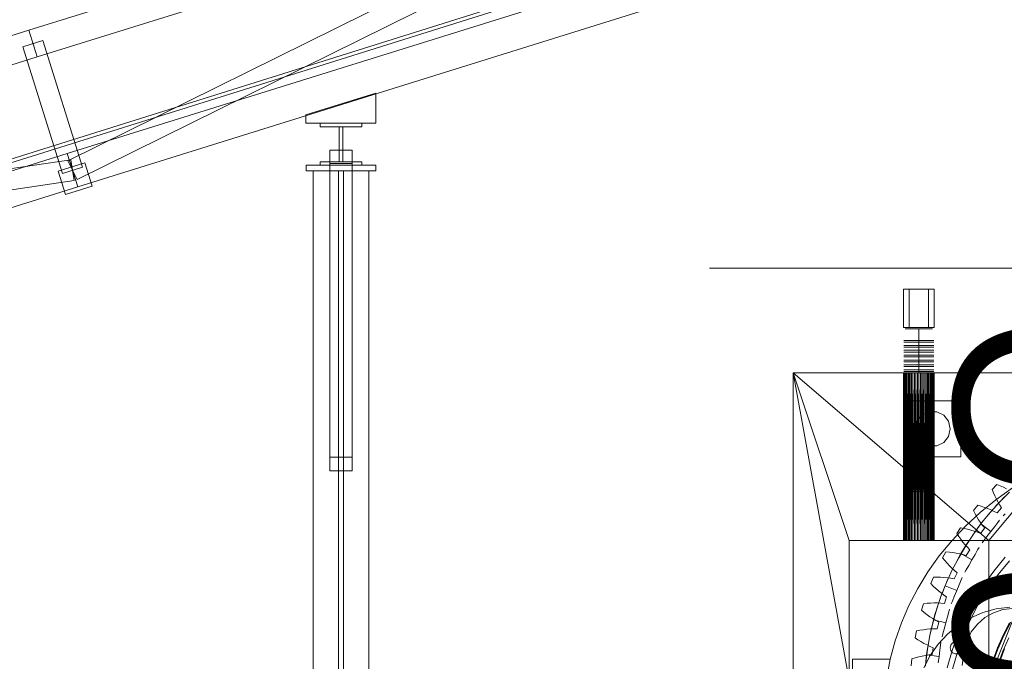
# Model space of a CAD drawing. Header units: millimetres. Extents: x -4738 to 65662, y -68080 to 6847.
# Tile 873 of 1056: x 22763 to 24172, y 1767 to 2686. Entities that reach past the tile are written whole.
import ezdxf

# ---------------------------------------------------------------- set-up
doc = ezdxf.new("R2010")
doc.units = ezdxf.units.MM
for name, color, linetype, lineweight in [('COTAS_O', 1, 'Continuous', 0), ('COTAS_P', 1, 'Continuous', 0), ('lateral_briquetadora', 7, 'Continuous', 0), ('lateral_C02', 7, 'Continuous', 0)]:
    doc.layers.add(name, color=color, linetype=linetype, lineweight=lineweight)
doc.dimstyles.new('R19_100', dxfattribs={"dimtxt": 250, "dimasz": 150, "dimexe": 150, "dimexo": 80, "dimgap": 100, "dimtad": 1, "dimtih": 1, "dimtoh": 1, "dimdsep": 46, "dimcen": 0.09, "dimadec": 0, "dimazin": 0, "dimtfac": 1, "dimtdec": 4, "dimtofl": 0, "dimtmove": 0, "dimatfit": 3, "dimfxl": 1, "dimtolj": 1, "dimtzin": 0, "dimarcsym": 0})

# ---------------------------------------------------------------- blocks, each defined once
blk = doc.blocks.new('DIM_R30_4')
at = {"layer": 'COTAS_P'}
for p, q in [((15248.4, 1279.1), (24311.8, 4109.1)), ((24311.8, 4109.1), (24155.2, 4107.3)), ((24311.8, 4109.1), (24182.1, 4021.4)), ((24580.1, 3250), (24311.8, 4109.1)), ((15248.4, 1279.1), (15378.1, 1366.8)), ((15248.4, 1279.1), (15405, 1280.8)), ((15516.6, 420), (15248.4, 1279.1))]:
    blk.add_line(p, q, dxfattribs=at)
blk.add_text('9495 P', height=250, rotation=17.3406, dxfattribs=at).set_placement((19750.3, 2789.5))
blk = doc.blocks.new('DIM_R30_27')
at = {"layer": 'COTAS_O'}
for p, q in [((23750.1, 2330), (24450.1, 2330)), ((24450.1, 2330), (24405.1, 2180)), ((24450.1, 0), (24450.1, 2330)), ((24450.1, 2330), (24495.1, 2180)), ((24450.1, 0), (24405.1, 150)), ((24450.1, 0), (24495.1, 150)), ((23750.1, 0), (24450.1, 0))]:
    blk.add_line(p, q, dxfattribs=at)
blk.add_text('2330 O', height=250, rotation=90, dxfattribs=at).set_placement((24350.1, 1165))

msp = doc.modelspace()

# ---------------------------------------------------------------- linework, layer by layer
at = {"layer": 'lateral_briquetadora'}
for p, q in [((24028.067, 2300), (24072.067, 2300)), ((24028.067, 2300), (24028.067, 2245)), ((24036.067, 2300), (24064.067, 2300)), ((24036.067, 2300), (24036.067, 2245)), ((24064.067, 2300), (24064.067, 2245)), ((24072.067, 2300), (24072.067, 2245)), ((24028.067, 2245), (24072.067, 2245)), ((24034.431, 2243), (24030.569, 2243)), ((24041.39, 2243), (24034.431, 2243)), ((24036.067, 2245), (24064.067, 2245)), ((24050.067, 2243), (24041.39, 2243)), ((24050.067, 2243), (24050.067, 2226.5)), ((24050.067, 2243), (24058.745, 2243)), ((24058.745, 2243), (24065.704, 2243)), ((24065.704, 2243), (24069.566, 2243)), ((24032.867, 2226.5), (24028.619, 2226.5)), ((24032.867, 2224), (24028.619, 2224)), ((24032.867, 2219.5), (24028.619, 2219.5)), ((24032.867, 2217), (24028.619, 2217)), ((24034.431, 2226.5), (24030.569, 2226.5)), ((24034.431, 2224), (24030.569, 2224)), ((24034.431, 2219.5), (24030.569, 2219.5)), ((24034.431, 2217), (24030.569, 2217)), ((24040.522, 2226.5), (24032.867, 2226.5)), ((24040.522, 2224), (24032.867, 2224)), ((24040.522, 2219.5), (24032.867, 2219.5)), ((24040.522, 2217), (24032.867, 2217)), ((24041.39, 2226.5), (24034.431, 2226.5)), ((24041.39, 2224), (24034.431, 2224)), ((24041.39, 2219.5), (24034.431, 2219.5)), ((24041.39, 2217), (24034.431, 2217)), ((24050.067, 2226.5), (24040.522, 2226.5)), ((24050.067, 2224), (24040.522, 2224)), ((24050.067, 2219.5), (24040.522, 2219.5)), ((24050.067, 2217), (24040.522, 2217)), ((24050.067, 2226.5), (24041.39, 2226.5)), ((24050.067, 2224), (24041.39, 2224)), ((24050.067, 2219.5), (24041.39, 2219.5)), ((24050.067, 2217), (24041.39, 2217)), ((24050.067, 2226.5), (24050.067, 2224)), ((24050.067, 2226.5), (24059.613, 2226.5)), ((24050.067, 2226.5), (24058.745, 2226.5)), ((24050.067, 2224), (24050.067, 2219.5)), ((24050.067, 2224), (24058.745, 2224)), ((24050.067, 2224), (24059.613, 2224)), ((24050.067, 2219.5), (24050.067, 2217)), ((24050.067, 2219.5), (24058.745, 2219.5)), ((24050.067, 2219.5), (24059.613, 2219.5)), ((24050.067, 2217), (24050.067, 2212.5)), ((24050.067, 2217), (24058.745, 2217)), ((24050.067, 2217), (24059.613, 2217)), ((24058.745, 2226.5), (24065.704, 2226.5)), ((24058.745, 2224), (24065.704, 2224)), ((24058.745, 2219.5), (24065.704, 2219.5)), ((24058.745, 2217), (24065.704, 2217)), ((24059.613, 2226.5), (24067.268, 2226.5)), ((24059.613, 2224), (24067.268, 2224)), ((24059.613, 2219.5), (24067.268, 2219.5)), ((24059.613, 2217), (24067.268, 2217)), ((24065.704, 2226.5), (24069.566, 2226.5)), ((24065.704, 2224), (24069.566, 2224)), ((24065.704, 2219.5), (24069.566, 2219.5)), ((24065.704, 2217), (24069.566, 2217)), ((24067.268, 2226.5), (24071.516, 2226.5)), ((24067.268, 2224), (24071.516, 2224)), ((24067.268, 2219.5), (24071.516, 2219.5)), ((24067.268, 2217), (24071.516, 2217)), ((24032.867, 2212.5), (24028.619, 2212.5)), ((24032.867, 2210), (24028.619, 2210)), ((24032.867, 2205.5), (24028.619, 2205.5)), ((24032.867, 2203), (24028.619, 2203)), ((24034.431, 2212.5), (24030.569, 2212.5)), ((24034.431, 2210), (24030.569, 2210)), ((24034.431, 2205.5), (24030.569, 2205.5)), ((24034.431, 2203), (24030.569, 2203)), ((24040.522, 2212.5), (24032.867, 2212.5)), ((24040.522, 2210), (24032.867, 2210)), ((24040.522, 2205.5), (24032.867, 2205.5)), ((24040.522, 2203), (24032.867, 2203)), ((24041.39, 2212.5), (24034.431, 2212.5)), ((24041.39, 2210), (24034.431, 2210)), ((24041.39, 2205.5), (24034.431, 2205.5)), ((24041.39, 2203), (24034.431, 2203)), ((24050.067, 2212.5), (24040.522, 2212.5)), ((24050.067, 2210), (24040.522, 2210)), ((24050.067, 2205.5), (24040.522, 2205.5)), ((24050.067, 2203), (24040.522, 2203)), ((24050.067, 2212.5), (24041.39, 2212.5)), ((24050.067, 2210), (24041.39, 2210)), ((24050.067, 2205.5), (24041.39, 2205.5)), ((24050.067, 2203), (24041.39, 2203)), ((24050.067, 2212.5), (24050.067, 2210)), ((24050.067, 2212.5), (24058.745, 2212.5)), ((24050.067, 2212.5), (24059.613, 2212.5)), ((24050.067, 2210), (24050.067, 2205.5)), ((24050.067, 2210), (24058.745, 2210)), ((24050.067, 2210), (24059.613, 2210)), ((24050.067, 2205.5), (24050.067, 2203)), ((24050.067, 2205.5), (24058.745, 2205.5)), ((24050.067, 2205.5), (24059.613, 2205.5)), ((24050.067, 2203), (24050.067, 2198.5)), ((24050.067, 2203), (24058.745, 2203)), ((24050.067, 2203), (24059.613, 2203)), ((24058.745, 2212.5), (24065.704, 2212.5)), ((24058.745, 2210), (24065.704, 2210)), ((24058.745, 2205.5), (24065.704, 2205.5)), ((24058.745, 2203), (24065.704, 2203)), ((24059.613, 2212.5), (24067.268, 2212.5)), ((24059.613, 2210), (24067.268, 2210)), ((24059.613, 2205.5), (24067.268, 2205.5)), ((24059.613, 2203), (24067.268, 2203)), ((24065.704, 2212.5), (24069.566, 2212.5)), ((24065.704, 2210), (24069.566, 2210)), ((24065.704, 2205.5), (24069.566, 2205.5)), ((24065.704, 2203), (24069.566, 2203)), ((24067.268, 2212.5), (24071.516, 2212.5)), ((24067.268, 2210), (24071.516, 2210)), ((24067.268, 2205.5), (24071.516, 2205.5)), ((24067.268, 2203), (24071.516, 2203)), ((24032.867, 2198.5), (24028.619, 2198.5)), ((24032.867, 2196), (24028.619, 2196)), ((24032.867, 2191.5), (24028.619, 2191.5)), ((24032.867, 2189), (24028.619, 2189)), ((24034.431, 2198.5), (24030.569, 2198.5)), ((24034.431, 2196), (24030.569, 2196)), ((24034.431, 2191.5), (24030.569, 2191.5)), ((24034.431, 2189), (24030.569, 2189)), ((24040.522, 2198.5), (24032.867, 2198.5)), ((24040.522, 2196), (24032.867, 2196)), ((24040.522, 2191.5), (24032.867, 2191.5)), ((24040.522, 2189), (24032.867, 2189)), ((24041.39, 2198.5), (24034.431, 2198.5)), ((24041.39, 2196), (24034.431, 2196)), ((24041.39, 2191.5), (24034.431, 2191.5)), ((24041.39, 2189), (24034.431, 2189)), ((24050.067, 2198.5), (24040.522, 2198.5)), ((24050.067, 2196), (24040.522, 2196)), ((24050.067, 2191.5), (24040.522, 2191.5)), ((24050.067, 2189), (24040.522, 2189)), ((24050.067, 2198.5), (24041.39, 2198.5)), ((24050.067, 2196), (24041.39, 2196)), ((24050.067, 2191.5), (24041.39, 2191.5)), ((24050.067, 2189), (24041.39, 2189)), ((24050.067, 2198.5), (24050.067, 2196)), ((24050.067, 2198.5), (24058.745, 2198.5)), ((24050.067, 2198.5), (24059.613, 2198.5)), ((24050.067, 2196), (24050.067, 2191.5)), ((24050.067, 2196), (24058.745, 2196)), ((24050.067, 2196), (24059.613, 2196)), ((24050.067, 2191.5), (24050.067, 2189)), ((24050.067, 2191.5), (24058.745, 2191.5)), ((24050.067, 2191.5), (24059.613, 2191.5)), ((24050.067, 2189), (24050.067, 2184.5)), ((24050.067, 2189), (24058.745, 2189)), ((24050.067, 2189), (24059.613, 2189)), ((24058.745, 2198.5), (24065.704, 2198.5)), ((24058.745, 2196), (24065.704, 2196)), ((24058.745, 2191.5), (24065.704, 2191.5)), ((24058.745, 2189), (24065.704, 2189)), ((24059.613, 2198.5), (24067.268, 2198.5)), ((24059.613, 2196), (24067.268, 2196)), ((24059.613, 2191.5), (24067.268, 2191.5)), ((24059.613, 2189), (24067.268, 2189)), ((24065.704, 2198.5), (24069.566, 2198.5)), ((24065.704, 2196), (24069.566, 2196)), ((24065.704, 2191.5), (24069.566, 2191.5)), ((24065.704, 2189), (24069.566, 2189)), ((24067.268, 2198.5), (24071.516, 2198.5)), ((24067.268, 2196), (24071.516, 2196)), ((24067.268, 2191.5), (24071.516, 2191.5)), ((24067.268, 2189), (24071.516, 2189)), ((23870.067, 2180), (24150.067, 1940)), ((24350.067, 2180), (23870.067, 2180)), ((23870.067, 2180), (23950.067, 1940)), ((23870.067, 2180), (23950.067, 1740)), ((23870.067, 2180), (23870.067, 1320)), ((24054.359, 2180), (23870.067, 2180)), ((24052.224, 2180), (23870.067, 2180)), ((24050.067, 2180), (23870.067, 2180)), ((24047.911, 2180), (23870.067, 2180)), ((24045.775, 2180), (23870.067, 2180)), ((24043.681, 2180), (23870.067, 2180)), ((24041.648, 2180), (23870.067, 2180)), ((24039.697, 2180), (23870.067, 2180)), ((24037.845, 2180), (23870.067, 2180)), ((24036.111, 2180), (23870.067, 2180)), ((24034.511, 2180), (23870.067, 2180)), ((24033.061, 2180), (23870.067, 2180)), ((24031.775, 2180), (23870.067, 2180)), ((24030.665, 2180), (23870.067, 2180)), ((24029.742, 2180), (23870.067, 2180)), ((24029.015, 2180), (23870.067, 2180)), ((24028.49, 2180), (23870.067, 2180)), ((24028.173, 2180), (23870.067, 2180)), ((24028.067, 2180), (23870.067, 2180)), ((24028.067, 2180), (24028.173, 1940)), ((24028.067, 1940), (24028.067, 2180)), ((24028.067, 2180), (24028.173, 2180)), ((24028.173, 2180), (24028.49, 1940)), ((24028.173, 1940), (24028.173, 2180)), ((24028.173, 2180), (24028.49, 2180)), ((24028.49, 2180), (24029.015, 1940)), ((24028.49, 1940), (24028.49, 2180)), ((24028.49, 2180), (24029.015, 2180)), ((24032.867, 2184.5), (24028.619, 2184.5)), ((24032.867, 2182), (24028.619, 2182)), ((24029.015, 2180), (24029.742, 1940)), ((24029.015, 1940), (24029.015, 2180)), ((24029.015, 2180), (24029.742, 2180)), ((24029.742, 2180), (24030.665, 1940)), ((24029.742, 1940), (24029.742, 2180)), ((24029.742, 2180), (24030.665, 2180)), ((24030.665, 2180), (24029.742, 1940)), ((24034.431, 2184.5), (24030.569, 2184.5)), ((24034.431, 2182), (24030.569, 2182)), ((24030.665, 2180), (24031.775, 1940)), ((24030.665, 1940), (24030.665, 2180)), ((24030.665, 2180), (24031.775, 2180)), ((24031.775, 2180), (24033.061, 1940)), ((24031.775, 1940), (24031.775, 2180)), ((24031.775, 2180), (24033.061, 2180)), ((24040.522, 2184.5), (24032.867, 2184.5)), ((24040.522, 2182), (24032.867, 2182)), ((24033.061, 2180), (24034.511, 1940)), ((24033.061, 1940), (24033.061, 2180)), ((24033.061, 2180), (24034.511, 2180)), ((24041.39, 2184.5), (24034.431, 2184.5)), ((24041.39, 2182), (24034.431, 2182)), ((24034.511, 2180), (24034.511, 1940)), ((24034.511, 2180), (24036.111, 1940)), ((24034.511, 2180), (24036.111, 2180)), ((24036.111, 2180), (24036.111, 1940)), ((24036.111, 2180), (24037.845, 1940)), ((24036.111, 2180), (24037.845, 2180)), ((24037.845, 2180), (24037.845, 1940)), ((24037.845, 2180), (24039.697, 1940)), ((24037.845, 2180), (24039.697, 2180)), ((24039.697, 2180), (24037.845, 1940)), ((24039.697, 2180), (24039.697, 1940)), ((24039.697, 2180), (24041.648, 1940)), ((24039.697, 2180), (24041.648, 2180)), ((24050.067, 2184.5), (24040.522, 2184.5)), ((24050.067, 2182), (24040.522, 2182)), ((24050.067, 2184.5), (24041.39, 2184.5)), ((24050.067, 2182), (24041.39, 2182)), ((24041.648, 2180), (24041.648, 1940)), ((24041.648, 2180), (24043.681, 1940)), ((24041.648, 2180), (24043.681, 2180)), ((24043.681, 2180), (24043.681, 1940)), ((24043.681, 2180), (24045.775, 1940)), ((24043.681, 2180), (24045.775, 2180)), ((24045.775, 2180), (24045.775, 1940)), ((24045.775, 2180), (24047.911, 1940)), ((24045.775, 2180), (24047.911, 2180)), ((24047.911, 2180), (24047.911, 1940)), ((24047.911, 2180), (24050.067, 1940)), ((24047.911, 2180), (24050.067, 2180)), ((24050.067, 2180), (24047.911, 1940)), ((24050.067, 2184.5), (24050.067, 2182)), ((24050.067, 2184.5), (24058.745, 2184.5)), ((24050.067, 2184.5), (24059.613, 2184.5)), ((24050.067, 2182), (24050.067, 2010)), ((24050.067, 2182), (24059.613, 2182)), ((24050.067, 2182), (24058.745, 2182)), ((24050.067, 2180), (24050.067, 1940)), ((24050.067, 2180), (24052.224, 1940)), ((24050.067, 2180), (24052.224, 2180)), ((24052.224, 2180), (24052.224, 1940)), ((24052.224, 2180), (24054.359, 1940)), ((24052.224, 2180), (24054.359, 2180)), ((24052.224, 2180), (24350.067, 2180)), ((24054.359, 2180), (24054.359, 1940)), ((24054.359, 2180), (24056.454, 1940)), ((24054.359, 2180), (24056.454, 2180)), ((24054.359, 2180), (24350.067, 2180)), ((24056.454, 2180), (24056.454, 1940)), ((24056.454, 2180), (24058.487, 1940)), ((24056.454, 2180), (24058.487, 2180)), ((24056.454, 2180), (24350.067, 2180)), ((24058.487, 2180), (24058.487, 1940)), ((24058.487, 2180), (24060.438, 1940)), ((24058.487, 2180), (24060.438, 2180)), ((24058.487, 2180), (24350.067, 2180)), ((24058.745, 2184.5), (24065.704, 2184.5)), ((24058.745, 2182), (24065.704, 2182)), ((24059.613, 2184.5), (24067.268, 2184.5)), ((24059.613, 2182), (24067.268, 2182)), ((24060.438, 2180), (24060.438, 1940)), ((24062.29, 2180), (24060.438, 1940)), ((24060.438, 2180), (24062.29, 2180)), ((24060.438, 2180), (24350.067, 2180)), ((24060.438, 2180), (24062.29, 1940)), ((24062.29, 2180), (24062.29, 1940)), ((24062.29, 1940), (24064.024, 2180)), ((24062.29, 2180), (24064.024, 2180)), ((24062.29, 2180), (24350.067, 2180)), ((24062.29, 2180), (24064.024, 1940)), ((24064.024, 2180), (24064.024, 1940)), ((24064.024, 2180), (24065.624, 1940)), ((24064.024, 2180), (24065.624, 2180)), ((24064.024, 2180), (24350.067, 2180)), ((24065.624, 2180), (24065.624, 1940)), ((24065.624, 1940), (24067.074, 2180)), ((24065.624, 2180), (24067.074, 2180)), ((24065.624, 2180), (24350.067, 2180)), ((24067.074, 1940), (24065.624, 2180)), ((24065.704, 2184.5), (24069.566, 2184.5)), ((24065.704, 2182), (24069.566, 2182)), ((24067.074, 2180), (24067.074, 1940)), ((24067.074, 2180), (24068.36, 1940)), ((24067.074, 2180), (24068.36, 2180)), ((24350.067, 2180), (24067.074, 2180)), ((24067.268, 2184.5), (24071.516, 2184.5)), ((24067.268, 2182), (24071.516, 2182)), ((24068.36, 2180), (24069.47, 1940)), ((24068.36, 1940), (24068.36, 2180)), ((24068.36, 2180), (24069.47, 2180)), ((24350.067, 2180), (24068.36, 2180)), ((24069.47, 2180), (24069.47, 1940)), ((24069.47, 1940), (24070.393, 2180)), ((24069.47, 2180), (24070.393, 2180)), ((24350.067, 2180), (24069.47, 2180)), ((24070.393, 1940), (24069.47, 2180)), ((24070.393, 2180), (24070.393, 1940)), ((24070.393, 2180), (24071.12, 1940)), ((24070.393, 2180), (24071.12, 2180)), ((24350.067, 2180), (24070.393, 2180)), ((24071.12, 2180), (24071.12, 1940)), ((24071.12, 1940), (24071.645, 2180)), ((24071.12, 2180), (24071.645, 2180)), ((24350.067, 2180), (24071.12, 2180)), ((24071.645, 1940), (24071.12, 2180)), ((24071.645, 2180), (24071.645, 1940)), ((24071.645, 2180), (24071.962, 1940)), ((24071.645, 2180), (24071.962, 2180)), ((24350.067, 2180), (24071.645, 2180)), ((24071.962, 2180), (24071.962, 1940)), ((24071.962, 1940), (24072.067, 2180)), ((24071.962, 2180), (24072.067, 2180)), ((24350.067, 2180), (24071.962, 2180)), ((24071.962, 2180), (24072.067, 1940)), ((24072.067, 2180), (24072.067, 1940)), ((24072.067, 2180), (24350.067, 2180)), ((24350.067, 2180), (24150.067, 1940)), ((24030.067, 2140), (24030.067, 2060)), ((24110.067, 2140), (24030.067, 2140)), ((24110.067, 2140), (24110.067, 2060)), ((24047.543, 2110.847), (24054.48, 2119.546)), ((24054.48, 2119.546), (24064.504, 2124.373)), ((24064.504, 2124.373), (24075.631, 2124.373)), ((24075.631, 2124.373), (24085.655, 2119.546)), ((24085.655, 2119.546), (24092.592, 2110.847)), ((24045.067, 2100), (24047.543, 2110.847)), ((24092.592, 2110.847), (24095.067, 2100)), ((24047.543, 2089.153), (24045.067, 2100)), ((24054.48, 2080.454), (24047.543, 2089.153)), ((24092.592, 2089.153), (24085.655, 2080.454)), ((24095.067, 2100), (24092.592, 2089.153)), ((24064.504, 2075.627), (24054.48, 2080.454)), ((24075.631, 2075.627), (24064.504, 2075.627)), ((24085.655, 2080.454), (24075.631, 2075.627)), ((24110.067, 2060), (24030.067, 2060)), ((24154.92, 2013.174), (24161.893, 2020.147)), ((24161.893, 2020.147), (24166.628, 2018.211)), ((24166.628, 2018.211), (24171.244, 2016.148)), ((24171.244, 2016.148), (24175.733, 2013.952)), ((24034.431, 2010), (24030.569, 2010)), ((24041.39, 2010), (24034.431, 2010)), ((24050.067, 2010), (24041.39, 2010)), ((24050.067, 2010), (24058.745, 2010)), ((24058.745, 2010), (24065.704, 2010)), ((24065.704, 2010), (24069.566, 2010)), ((24156.856, 2008.44), (24154.92, 2013.174)), ((24158.92, 2003.824), (24156.856, 2008.44)), ((24161.116, 1999.334), (24158.92, 2003.824)), ((24160.175, 1998.254), (24183.95, 2015.275)), ((24165.768, 1995.247), (24179.82, 2009.3)), ((24172.705, 2002.363), (24166.336, 1995.844)), ((24128.095, 1982.857), (24134.351, 1990.48)), ((24134.351, 1990.48), (24139.253, 1989.017)), ((24137.727, 1979.914), (24160.175, 1998.254)), ((24139.253, 1989.017), (24144.049, 1987.416)), ((24152.445, 1980.501), (24165.768, 1995.247)), ((24161.339, 1990.51), (24158.606, 1987.508)), ((24163.452, 1994.982), (24161.116, 1999.334)), ((24166.336, 1995.844), (24161.339, 1990.51)), ((24165.939, 1990.783), (24163.452, 1994.982)), ((24168.595, 1986.758), (24165.939, 1990.783)), ((24116.703, 1960.332), (24137.727, 1979.914)), ((24130.486, 1978.335), (24128.095, 1982.857)), ((24132.992, 1973.944), (24130.486, 1978.335)), ((24135.618, 1969.691), (24132.992, 1973.944)), ((24139.886, 1965.099), (24152.445, 1980.501)), ((24144.049, 1987.416), (24148.732, 1985.671)), ((24144.506, 1970.952), (24149.142, 1976.603)), ((24148.732, 1985.671), (24153.292, 1983.773)), ((24149.142, 1976.603), (24151.762, 1979.704)), ((24153.292, 1983.773), (24157.715, 1981.709)), ((24157.715, 1981.709), (24161.981, 1979.46)), ((24161.981, 1979.46), (24168.595, 1986.758)), ((24173.823, 1978.025), (24170.956, 1975.158)), ((24097.191, 1939.592), (24116.703, 1960.332)), ((24128.123, 1949.08), (24139.886, 1965.099)), ((24138.875, 1963.787), (24133.411, 1956.493)), ((24138.369, 1965.589), (24135.618, 1969.691)), ((24141.256, 1961.654), (24138.369, 1965.589)), ((24138.875, 1963.787), (24144.506, 1970.952)), ((24153.155, 1952.829), (24138.875, 1963.787)), ((24144.293, 1957.909), (24141.256, 1961.654)), ((24153.155, 1952.829), (24158.702, 1960.058)), ((24158.702, 1960.058), (24163.15, 1965.855)), ((24163.15, 1965.855), (24165.618, 1969.072)), ((24104.371, 1950.057), (24109.85, 1958.256)), ((24107.194, 1945.791), (24104.371, 1950.057)), ((24110.118, 1941.666), (24107.194, 1945.791)), ((24109.85, 1958.256), (24114.871, 1957.281)), ((24114.871, 1957.281), (24119.801, 1956.158)), ((24117.187, 1932.486), (24128.123, 1949.08)), ((24119.801, 1956.158), (24124.633, 1954.88)), ((24124.633, 1954.88), (24129.357, 1953.438)), ((24129.153, 1950.552), (24126.835, 1947.219)), ((24133.411, 1956.493), (24129.153, 1950.552)), ((24129.357, 1953.438), (24133.961, 1951.818)), ((24133.961, 1951.818), (24138.426, 1949.998)), ((24138.426, 1949.998), (24144.293, 1957.909)), ((24147.608, 1945.6), (24143.16, 1939.803)), ((24153.155, 1952.829), (24147.608, 1945.6)), ((23950.067, 1940), (23950.067, 1740)), ((23950.067, 1940), (24150.067, 1940)), ((24036.111, 1940), (23950.067, 1940)), ((23950.067, 1940), (24034.511, 1940)), ((23950.067, 1940), (24033.061, 1940)), ((23950.067, 1940), (24031.775, 1940)), ((24037.845, 1940), (23950.067, 1940)), ((23950.067, 1940), (24030.665, 1940)), ((24039.697, 1940), (23950.067, 1940)), ((24041.648, 1940), (23950.067, 1940)), ((23950.067, 1940), (24029.742, 1940)), ((24043.681, 1940), (23950.067, 1940)), ((23950.067, 1940), (24029.015, 1940)), ((24045.775, 1940), (23950.067, 1940)), ((23950.067, 1940), (24028.49, 1940)), ((24047.911, 1940), (23950.067, 1940)), ((23950.067, 1940), (24028.173, 1940)), ((24050.067, 1940), (23950.067, 1940)), ((23950.067, 1940), (24028.067, 1940)), ((24028.173, 1940), (24028.067, 1940)), ((24028.49, 1940), (24028.173, 1940)), ((24029.015, 1940), (24028.49, 1940)), ((24029.742, 1940), (24029.015, 1940)), ((24030.665, 1940), (24029.742, 1940)), ((24031.775, 1940), (24030.665, 1940)), ((24033.061, 1940), (24031.775, 1940)), ((24034.511, 1940), (24033.061, 1940)), ((24036.111, 1940), (24034.511, 1940)), ((24037.845, 1940), (24036.111, 1940)), ((24039.697, 1940), (24037.845, 1940)), ((24041.648, 1940), (24039.697, 1940)), ((24043.681, 1940), (24041.648, 1940)), ((24045.775, 1940), (24043.681, 1940)), ((24047.911, 1940), (24045.775, 1940)), ((24050.067, 1940), (24047.911, 1940)), ((24052.224, 1940), (24050.067, 1940)), ((24050.067, 1940), (24150.067, 1940)), ((24054.359, 1940), (24052.224, 1940)), ((24052.224, 1940), (24150.067, 1940)), ((24056.454, 1940), (24054.359, 1940)), ((24054.359, 1940), (24150.067, 1940)), ((24058.487, 1940), (24056.454, 1940)), ((24056.454, 1940), (24150.067, 1940)), ((24060.438, 1940), (24058.487, 1940)), ((24058.487, 1940), (24150.067, 1940)), ((24062.29, 1940), (24060.438, 1940)), ((24060.438, 1940), (24150.067, 1940)), ((24064.024, 1940), (24062.29, 1940)), ((24062.29, 1940), (24150.067, 1940)), ((24065.624, 1940), (24064.024, 1940)), ((24064.024, 1940), (24150.067, 1940)), ((24067.074, 1940), (24065.624, 1940)), ((24065.624, 1940), (24150.067, 1940)), ((24068.36, 1940), (24067.074, 1940)), ((24067.074, 1940), (24150.067, 1940)), ((24069.47, 1940), (24068.36, 1940)), ((24068.36, 1940), (24150.067, 1940)), ((24070.393, 1940), (24069.47, 1940)), ((24069.47, 1940), (24150.067, 1940)), ((24071.12, 1940), (24070.393, 1940)), ((24070.393, 1940), (24150.067, 1940)), ((24071.645, 1940), (24071.12, 1940)), ((24071.12, 1940), (24150.067, 1940)), ((24071.962, 1940), (24071.645, 1940)), ((24071.645, 1940), (24150.067, 1940)), ((24072.067, 1940), (24071.962, 1940)), ((24071.962, 1940), (24150.067, 1940)), ((24072.067, 1940), (24150.067, 1940)), ((24079.277, 1917.784), (24097.191, 1939.592)), ((24107.105, 1915.36), (24117.187, 1932.486)), ((24113.148, 1937.691), (24110.118, 1941.666)), ((24116.288, 1933.879), (24113.148, 1937.691)), ((24115.017, 1928.964), (24118.876, 1935.172)), ((24119.547, 1930.245), (24116.288, 1933.879)), ((24118.876, 1935.172), (24121.069, 1938.588)), ((24143.16, 1939.803), (24140.692, 1936.586)), ((24150.067, 1940), (24150.067, 1740)), ((24150.067, 1740), (24230.067, 1940)), ((24230.067, 1940), (24150.067, 1940)), ((24063.036, 1895), (24079.277, 1917.784)), ((24083.977, 1915.089), (24088.625, 1923.786)), ((24088.625, 1923.786), (24093.718, 1923.307)), ((24093.718, 1923.307), (24098.734, 1922.673)), ((24098.734, 1922.673), (24103.668, 1921.874)), ((24103.668, 1921.874), (24108.51, 1920.902)), ((24110.369, 1921.125), (24105.905, 1913.181)), ((24108.51, 1920.902), (24113.251, 1919.742)), ((24110.369, 1921.125), (24115.017, 1928.964)), ((24125.957, 1912.125), (24110.369, 1921.125)), ((24113.251, 1919.742), (24117.873, 1918.368)), ((24117.873, 1918.368), (24122.937, 1926.816)), ((24122.937, 1926.816), (24119.547, 1930.245)), ((24125.957, 1912.125), (24130.513, 1920.016)), ((24130.513, 1920.016), (24134.167, 1926.344)), ((24134.167, 1926.344), (24136.194, 1929.856)), ((24087.204, 1911.12), (24083.977, 1915.089)), ((24090.518, 1907.302), (24087.204, 1911.12)), ((24093.923, 1903.643), (24090.518, 1907.302)), ((24097.422, 1900.157), (24093.923, 1903.643)), ((24097.904, 1897.745), (24107.105, 1915.36)), ((24102.458, 1906.735), (24100.595, 1903.127)), ((24105.905, 1913.181), (24102.458, 1906.735)), ((24121.402, 1904.234), (24117.748, 1897.906)), ((24125.957, 1912.125), (24121.402, 1904.234)), ((24173.635, 1915.937), (24157.18, 1896.09)), ((24179.612, 1910.62), (24163.513, 1891.202)), ((24048.537, 1871.338), (24063.036, 1895)), ((24089.606, 1879.686), (24097.904, 1897.745)), ((24091.261, 1883.486), (24094.276, 1890.145)), ((24094.276, 1890.145), (24096.004, 1893.818)), ((24101.021, 1896.86), (24097.422, 1900.157)), ((24100.52, 1884.876), (24104.731, 1893.78)), ((24104.731, 1893.78), (24101.021, 1896.86)), ((24117.748, 1897.906), (24115.721, 1894.394)), ((24157.18, 1896.09), (24142.147, 1875.146)), ((24163.513, 1891.202), (24148.805, 1870.711)), ((24067.108, 1878.29), (24070.881, 1887.401)), ((24070.708, 1874.657), (24067.108, 1878.29)), ((24070.881, 1887.401), (24075.996, 1887.424)), ((24075.996, 1887.424), (24081.05, 1887.284)), ((24081.05, 1887.284), (24086.039, 1886.973)), ((24082.234, 1861.23), (24089.606, 1879.686)), ((24087.676, 1875.108), (24084.286, 1866.648)), ((24086.039, 1886.973), (24090.953, 1886.481)), ((24087.676, 1875.108), (24091.261, 1883.486)), ((24104.306, 1868.219), (24087.676, 1875.108)), ((24090.953, 1886.481), (24095.785, 1885.79)), ((24095.785, 1885.79), (24100.52, 1884.876)), ((24104.306, 1868.219), (24107.792, 1876.637)), ((24107.792, 1876.637), (24110.589, 1883.388)), ((24110.589, 1883.388), (24112.14, 1887.134)), ((24142.147, 1875.146), (24128.609, 1853.206)), ((24035.844, 1846.9), (24048.537, 1871.338)), ((24074.381, 1871.182), (24070.708, 1874.657)), ((24078.128, 1867.875), (24074.381, 1871.182)), ((24075.806, 1842.425), (24082.234, 1861.23)), ((24081.951, 1864.748), (24078.128, 1867.875)), ((24084.286, 1866.648), (24081.71, 1859.808)), ((24085.856, 1861.82), (24081.951, 1864.748)), ((24089.85, 1859.118), (24085.856, 1861.82)), ((24104.306, 1868.219), (24100.819, 1859.801)), ((24148.805, 1870.711), (24135.559, 1849.244)), ((24025.01, 1821.79), (24035.844, 1846.9)), ((24053.926, 1840.015), (24056.789, 1849.452)), ((24056.789, 1849.452), (24061.877, 1849.977)), ((24061.877, 1849.977), (24066.921, 1850.333)), ((24066.921, 1850.333), (24071.915, 1850.512)), ((24071.915, 1850.512), (24076.855, 1850.504)), ((24076.855, 1850.504), (24081.731, 1850.29)), ((24081.71, 1859.808), (24080.335, 1855.988)), ((24081.731, 1850.29), (24086.532, 1849.845)), ((24086.532, 1849.845), (24089.85, 1859.118)), ((24098.022, 1853.051), (24096.471, 1849.304)), ((24100.819, 1859.801), (24098.022, 1853.051)), ((24128.609, 1853.206), (24116.631, 1830.376)), ((24135.559, 1849.244), (24123.841, 1826.908)), ((24057.866, 1836.753), (24053.926, 1840.015)), ((24061.861, 1833.655), (24057.866, 1836.753)), ((24065.915, 1830.73), (24061.861, 1833.655)), ((24070.339, 1823.318), (24075.806, 1842.425)), ((24071.183, 1826.522), (24073.644, 1835.296)), ((24073.644, 1835.296), (24075.765, 1842.292)), ((24075.765, 1842.292), (24076.998, 1846.159)), ((24090.928, 1830.664), (24092.819, 1837.722)), ((24092.819, 1837.722), (24093.869, 1841.639)), ((24123.358, 1828.743), (24141.51, 1836.628)), ((24141.51, 1836.628), (24160.566, 1841.967)), ((24144.57, 1829.456), (24156.924, 1836.483)), ((24156.924, 1836.483), (24170.411, 1840.966)), ((24160.566, 1841.967), (24180.172, 1844.662)), ((24170.411, 1840.966), (24184.513, 1842.731)), ((24016.082, 1796.116), (24025.01, 1821.79)), ((24065.847, 1803.959), (24070.339, 1823.318)), ((24070.026, 1827.994), (24065.915, 1830.73)), ((24071.183, 1826.522), (24068.927, 1817.692)), ((24074.199, 1825.462), (24070.026, 1827.994)), ((24088.57, 1821.863), (24071.183, 1826.522)), ((24078.439, 1823.165), (24074.199, 1825.462)), ((24076.046, 1813.611), (24078.439, 1823.165)), ((24088.57, 1821.863), (24086.211, 1813.062)), ((24088.57, 1821.863), (24090.928, 1830.664)), ((24116.631, 1830.376), (24106.273, 1806.767)), ((24106.449, 1818.461), (24123.358, 1828.743)), ((24123.841, 1826.908), (24113.706, 1803.81)), ((24125.102, 1808.933), (24133.825, 1820.153)), ((24133.825, 1820.153), (24144.57, 1829.456)), ((24170.767, 1804.504), (24179.959, 1822.122)), ((24181.606, 1823.002), (24171.603, 1803.935)), ((24044.561, 1800.633), (24046.484, 1810.305)), ((24046.484, 1810.305), (24051.496, 1811.325)), ((24051.496, 1811.325), (24056.481, 1812.174)), ((24056.481, 1812.174), (24061.434, 1812.843)), ((24061.434, 1812.843), (24066.35, 1813.318)), ((24066.35, 1813.318), (24071.224, 1813.583)), ((24067.266, 1810.574), (24066.401, 1806.608)), ((24068.927, 1817.692), (24067.266, 1810.574)), ((24071.224, 1813.583), (24076.046, 1813.611)), ((24077.589, 1791.508), (24091.097, 1805.971)), ((24084.32, 1806.004), (24083.271, 1802.087)), ((24086.211, 1813.062), (24084.32, 1806.004)), ((24091.097, 1805.971), (24106.449, 1818.461)), ((24106.273, 1806.767), (24097.584, 1782.495)), ((24118.735, 1796.226), (24125.102, 1808.933)), ((24162.723, 1786.333), (24170.767, 1804.504)), ((24009.098, 1769.987), (24016.082, 1796.116)), ((24048.8, 1797.772), (24044.561, 1800.633)), ((24053.081, 1795.081), (24048.8, 1797.772)), ((24057.401, 1792.568), (24053.081, 1795.081)), ((24061.761, 1790.247), (24057.401, 1792.568)), ((24062.341, 1784.398), (24065.847, 1803.959)), ((24062.468, 1785.22), (24063.657, 1792.432)), ((24063.657, 1792.432), (24064.376, 1796.427)), ((24066.177, 1775.34), (24077.589, 1791.508)), ((24081.162, 1790.127), (24081.692, 1794.148)), ((24098.33, 1793.162), (24095.833, 1790.031)), ((24101.939, 1794.9), (24098.33, 1793.162)), ((24105.945, 1794.9), (24101.939, 1794.9)), ((24113.706, 1803.81), (24105.205, 1780.062)), ((24109.553, 1793.162), (24105.945, 1794.9)), ((24112.051, 1790.031), (24109.553, 1793.162)), ((24114.969, 1782.522), (24118.735, 1796.226)), ((24171.603, 1803.935), (24162.953, 1784.219)), ((24178.813, 1800.468), (24170.386, 1781.262)), ((24059.83, 1764.683), (24062.341, 1784.398)), ((24061.173, 1776.199), (24062.468, 1785.22)), ((24066.162, 1788.137), (24061.761, 1790.247)), ((24064.365, 1776.024), (24069.161, 1776.524)), ((24070.607, 1786.266), (24066.162, 1788.137)), ((24069.161, 1776.524), (24070.607, 1786.266)), ((24079.019, 1773.849), (24080.209, 1782.883)), ((24080.209, 1782.883), (24081.162, 1790.127)), ((24097.584, 1782.495), (24090.606, 1757.676)), ((24095.833, 1790.031), (24094.942, 1786.126)), ((24094.942, 1786.126), (24095.833, 1782.221)), ((24095.833, 1782.221), (24098.33, 1779.089)), ((24098.33, 1779.089), (24101.939, 1777.351)), ((24105.205, 1780.062), (24098.378, 1755.78)), ((24101.939, 1777.351), (24105.945, 1777.351)), ((24105.945, 1777.351), (24109.553, 1779.089)), ((24109.553, 1779.089), (24112.051, 1782.221)), ((24112.942, 1786.126), (24112.051, 1790.031)), ((24112.051, 1782.221), (24112.942, 1786.126)), ((24113.822, 1775.389), (24114.969, 1782.522)), ((24162.953, 1784.219), (24155.696, 1763.948)), ((24155.86, 1767.684), (24162.723, 1786.333)), ((24170.386, 1781.262), (24163.317, 1761.516)), ((24165.988, 1766.432), (24172.904, 1784.805)), ((24009.102, 1770), (23955.067, 1770)), ((23955.067, 1770), (23955.067, 1680)), ((24004.088, 1743.516), (24009.098, 1769.987)), ((24009.098, 1769.987), (24009.102, 1770)), ((24039.1, 1760.522), (24040.066, 1770.336)), ((24040.066, 1770.336), (24044.954, 1771.843)), ((24044.954, 1771.843), (24049.832, 1773.176)), ((24049.832, 1773.176), (24054.695, 1774.327)), ((24054.695, 1774.327), (24059.541, 1775.282)), ((24057.072, 1757.768), (24066.177, 1775.34)), ((24060.089, 1767.151), (24059.371, 1759.876)), ((24059.541, 1775.282), (24064.365, 1776.024)), ((24061.173, 1776.199), (24060.089, 1767.151)), ((24079.019, 1773.849), (24061.173, 1776.199)), ((24079.019, 1773.849), (24077.83, 1764.816)), ((24111.985, 1761.057), (24112.827, 1768.233)), ((24112.827, 1768.233), (24113.822, 1775.389)), ((24150.206, 1748.633), (24155.86, 1767.684))]:
    msp.add_line(p, q, dxfattribs=at)
at = {"layer": 'lateral_C02'}
for p, q in [((15575.415, 232.817), (24634.01, 3078.273)), ((15576.913, 228.047), (24635.508, 3073.503)), ((22775.666, 2670.874), (23921.126, 3028.536)), ((22831.602, 2483.861), (23920.432, 3022.888)), ((22787.589, 2632.692), (23933.048, 2990.354)), ((22844.912, 2456.976), (23933.742, 2996.002)), ((22830.806, 2494.282), (23976.266, 2851.944)), ((22845.709, 2446.555), (23991.168, 2804.217)), ((21630.207, 2313.212), (22775.666, 2670.874)), ((22775.666, 2670.874), (22787.589, 2632.692)), ((22795.946, 2656.254), (22767.309, 2647.312)), ((22795.946, 2656.254), (22852.576, 2474.889)), ((22823.939, 2465.948), (22767.309, 2647.312)), ((21642.129, 2275.03), (22787.589, 2632.692)), ((23172.458, 2549.628), (23272.458, 2580.852)), ((23272.458, 2537.628), (23272.458, 2580.852)), ((23172.458, 2549.628), (23172.458, 2537.628)), ((23172.458, 2537.628), (23272.458, 2537.628)), ((23192.756, 2532.628), (23192.756, 2537.628)), ((23192.756, 2537.628), (23252.756, 2537.628)), ((23252.756, 2537.628), (23252.756, 2532.628)), ((23252.756, 2532.628), (23192.756, 2532.628)), ((23220.256, 2482.628), (23220.256, 2532.628)), ((23220.256, 2532.628), (23225.256, 2532.628)), ((23225.256, 2532.628), (23225.256, 2482.628)), ((23206.756, 2499.293), (23238.756, 2499.293)), ((23206.756, 2479.962), (23206.756, 2499.293)), ((23206.756, 2499.293), (23206.756, 2059.293)), ((23238.756, 2499.293), (23238.756, 2479.962)), ((23238.756, 2059.293), (23238.756, 2499.293)), ((21633.991, 2308.962), (22836.081, 2485.26)), ((21685.346, 2136.62), (22830.806, 2494.282)), ((22817.676, 2469.23), (22855.858, 2481.152)), ((22830.806, 2494.282), (22845.709, 2446.555)), ((22831.602, 2483.861), (22844.912, 2456.976)), ((22836.081, 2485.26), (22840.434, 2455.577)), ((22866.29, 2447.743), (22855.858, 2481.152)), ((23192.756, 2477.628), (23192.756, 2482.628)), ((23192.756, 2482.628), (23252.756, 2482.628)), ((23225.256, 2482.628), (23220.256, 2482.628)), ((23252.756, 2482.628), (23252.756, 2477.628)), ((22817.676, 2469.23), (22828.108, 2435.821)), ((22852.576, 2474.889), (22823.939, 2465.948)), ((23172.756, 2477.628), (23272.756, 2477.628)), ((23172.756, 2477.628), (23172.756, 2469.628)), ((23172.756, 2469.628), (23272.756, 2469.628)), ((23182.756, 2469.628), (23262.756, 2469.628)), ((23182.756, 2469.628), (23182.756, 25)), ((23252.756, 2477.628), (23192.756, 2477.628)), ((23238.756, 2479.962), (23206.756, 2479.962)), ((23206.756, 2039.962), (23206.756, 2479.962)), ((23219.256, 2469.628), (23226.256, 2469.628)), ((23219.256, 2469.628), (23219.256, 25)), ((23226.256, 25), (23226.256, 2469.628)), ((23238.756, 2039.962), (23238.756, 2479.962)), ((23262.756, 25), (23262.756, 2469.628)), ((23272.756, 2469.628), (23272.756, 2477.628)), ((21638.344, 2279.28), (22840.434, 2455.577)), ((21700.249, 2088.893), (22845.709, 2446.555)), ((22828.108, 2435.821), (22866.29, 2447.743)), ((23206.756, 2059.293), (23206.756, 2039.962)), ((23238.756, 2059.293), (23206.756, 2059.293)), ((23238.756, 2039.962), (23238.756, 2059.293)), ((23206.756, 2039.962), (23238.756, 2039.962))]:
    msp.add_line(p, q, dxfattribs=at)

# ---------------------------------------------------------------- dimensions: what is measured, and where the dimension line sits
at = {"layer": 'COTAS_O'}
dim = msp.add_aligned_dim(p1=(23750.067, 0), p2=(23750.067, 2330), distance=-700, text='<> O', dimstyle='R19_100', dxfattribs=at)
dim.commit()
dim.dimension.update_dxf_attribs({"geometry": 'DIM_R30_27', "text_midpoint": (24450.067, 1165)})
at = {"layer": 'COTAS_P'}
dim = msp.add_aligned_dim(p1=(15516.618, 420), p2=(24580.067, 3250), distance=900, text='<> P', dimstyle='R19_100', dxfattribs=at)
dim.commit()
dim.dimension.update_dxf_attribs({"geometry": 'DIM_R30_4', "text_midpoint": (19780.096, 2694.095)})

doc.saveas('drawing.dxf')
